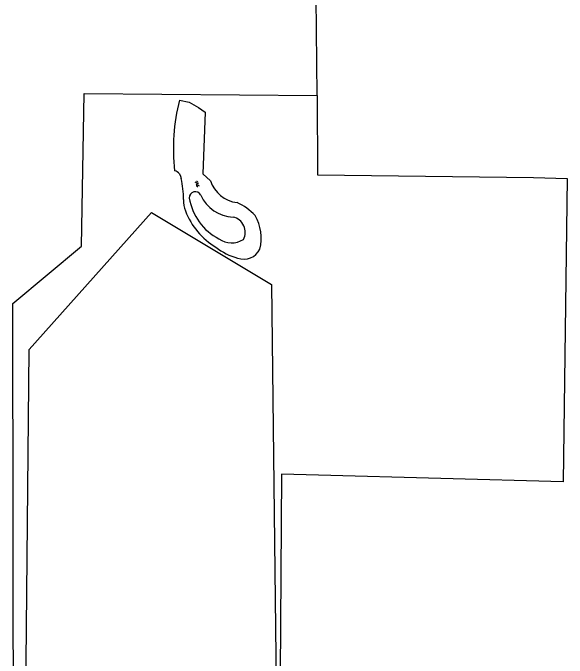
# Model space of a CAD drawing. Extents: x 128999 to 131010, y 395498 to 399007.
# Drawn here: x 129838.9 to 129999.1, y 395716.3 to 395903 of the extents above; entities that cross this region are included whole.
import ezdxf

# ---------------------------------------------------------------- set-up
doc = ezdxf.new("R2010")
doc.units = 0
for name, color, linetype in [('gg-knt-bronhoudergrens', 7, 'Continuous'), ('gg-kntw-bovenkant insteek waterloop', 7, 'Continuous'), ('gg-kntw-waterlijn', 7, 'Continuous'), ('gt-grn-groengrens', 7, 'Continuous'), ('gt-grn-vlakafsluiter', 7, 'Continuous'), ('gt-symb-watersymbool', 7, 'Continuous')]:
    doc.layers.add(name, color=color, linetype=linetype)

# ---------------------------------------------------------------- blocks, each defined once
blk = doc.blocks.new('gt0-WA')
at = {"layer": 'gt-symb-watersymbool'}
for centre, start, end in [((-0.32, 0.02), 28.0725, 151.9275), ((0.43, 0.42), 208.0725, 331.9275), ((-0.32, -0.43), 28.0725, 151.9275), ((0.43, -0.03), 208.0725, 331.9275)]:
    blk.add_arc(centre, 0.425, start, end, dxfattribs=at)

msp = doc.modelspace()

# ---------------------------------------------------------------- linework, layer by layer
at = {"layer": 'gg-knt-bronhoudergrens'}
msp.add_lwpolyline([(129843.58, 395805.58), (129878.95, 395845.21), (129913.64, 395824.37), (129915.34, 395683.69), (129842.45, 395685.03), (129843.58, 395805.58)], dxfattribs=at)
at = {"layer": 'gg-kntw-bovenkant insteek waterloop'}
for points in [[(129887.04, 395877.76), (129889.85, 395877.17), (129892.57, 395875.62), (129894.48, 395874.24), (129893.79, 395856.42), (129896.05, 395854.4)], [(129887.03, 395856.39), (129887.35, 395855.75), (129887.57, 395855.07)]]:
    msp.add_lwpolyline(points, dxfattribs=at)
for centre, radius, start, end in [((129942.38, 395863.71), 57.09, 165.7551, 186.4682), ((129885.16, 395855.02), 2.32, 36.1691, 77.7276), ((129848.27, 395847.59), 40.01, 1.985, 10.78), ((129904.77, 395857.19), 9.16, 197.7785, 263.2734), ((129896.05, 395848.55), 7.81, 176.9051, 201.5792), ((129896.43, 395832.5), 17.21, 43.4956, 64.9996), ((129908.42, 395853.17), 21.01, 200.8903, 238.9393), ((129897.86, 395837.81), 12.83, 345.7426, 30.6003), ((129908.58, 395849.39), 17.98, 232.2541, 254.8414), ((129905.65, 395836.9), 5.17, 250.0644, 334.1832)]:
    msp.add_arc(centre, radius, start, end, dxfattribs=at)
at = {"layer": 'gg-kntw-waterlijn'}
for centre, radius, start, end in [((129891.61, 395849.51), 1.73, 23.9839, 183.1254), ((129905.95, 395852.03), 16.28, 189.2302, 242.6039), ((129903.02, 395854.64), 10.77, 204.2088, 267.5173), ((129901.68, 395839.55), 4.4, 331.4438, 78.6427), ((129902.1, 395842.73), 6.31, 234.7569, 303.1912)]:
    msp.add_arc(centre, radius, start, end, dxfattribs=at)
at = {"layer": 'gt-grn-groengrens'}
for p, q in [((129916.58, 395769.55), (129915.97, 395679.36)), ((129927.28, 395769.25), (129916.58, 395769.55))]:
    msp.add_line(p, q, dxfattribs=at)
for points in [[(129839.1, 395685.31), (129838.88, 395818.89), (129858.67, 395835.52), (129859.53, 395879.7), (129926.9, 395879.12)], [(129926.9, 395879.12), (129926.98, 395856.16), (129989.39, 395855.32), (129999.14, 395855.03), (129998, 395767.26), (129927.28, 395769.25)]]:
    msp.add_lwpolyline(points, dxfattribs=at)
at = {"layer": 'gt-grn-vlakafsluiter'}
msp.add_line((129926.9, 395879.12), (129924.58, 396102.25), dxfattribs=at)

# ---------------------------------------------------------------- block references
at = {"layer": 'gt-symb-watersymbool', "rotation": 123.83302869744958}
msp.add_blockref('gt0-WA', (129892.2, 395853.41), dxfattribs=at)

doc.saveas('drawing.dxf')
